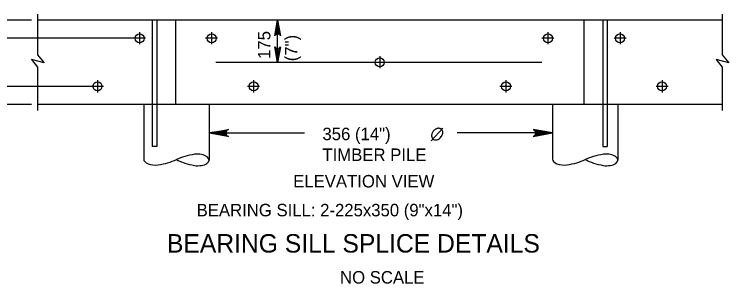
# Model space of a CAD drawing. Extents: x 635440 to 640306, y 296653 to 298484.
# Drawn here: x 639025.5 to 639197, y 297678.3 to 297743 of the extents above; entities that cross this region are included whole.
import ezdxf

# ---------------------------------------------------------------- set-up
doc = ezdxf.new("R2010")
doc.units = 0
doc.layers.add('4', color=7, linetype='Continuous')
doc.layers.add('5', color=7, linetype='Continuous')

msp = doc.modelspace()

# ---------------------------------------------------------------- linework, layer by layer
at = {"layer": '4'}
for p, q in [((639031.09, 297743.01), (639031.09, 297733.28)), ((639195.46, 297743.01), (639195.46, 297733.28)), ((639195.46, 297741.57), (639031.09, 297741.57)), ((639058.67, 297741.57), (639058.67, 297711.29)), ((639059.75, 297741.57), (639059.75, 297711.29)), ((639064.26, 297741.57), (639064.26, 297721.38)), ((639162.3, 297741.57), (639162.3, 297721.38)), ((639166.81, 297741.57), (639166.81, 297711.29)), ((639167.89, 297741.57), (639167.89, 297711.29)), ((639055.61, 297738.68), (639055.61, 297735.8)), ((639072.91, 297738.68), (639072.91, 297735.8)), ((639153.65, 297738.68), (639153.65, 297735.8)), ((639170.95, 297738.68), (639170.95, 297735.8)), ((639074.35, 297737.24), (639071.47, 297737.24)), ((639155.09, 297737.24), (639152.21, 297737.24)), ((639172.4, 297737.24), (639169.51, 297737.24)), ((639029.7, 297732.18), (639031.09, 297730.27)), ((639032.68, 297731.33), (639029.7, 297732.18)), ((639031.09, 297733.28), (639032.68, 297731.33)), ((639113.28, 297732.92), (639113.28, 297730.03)), ((639194.07, 297732.18), (639195.46, 297730.27)), ((639197.05, 297731.33), (639194.07, 297732.18)), ((639195.46, 297733.28), (639197.05, 297731.33)), ((639031.09, 297730.27), (639031.09, 297719.94)), ((639195.46, 297730.27), (639195.46, 297719.94)), ((639045.51, 297727.15), (639045.51, 297724.26)), ((639083, 297727.15), (639083, 297724.26)), ((639143.56, 297727.15), (639143.56, 297724.26)), ((639181.05, 297727.15), (639181.05, 297724.26)), ((639084.44, 297725.7), (639081.56, 297725.7)), ((639145, 297725.7), (639142.12, 297725.7)), ((639182.49, 297725.7), (639179.6, 297725.7)), ((639195.46, 297721.38), (639031.09, 297721.38)), ((639056.6, 297721.38), (639056.6, 297708.24)), ((639072.28, 297721.38), (639072.28, 297707.98)), ((639154.76, 297721.38), (639154.76, 297708.24)), ((639170.44, 297721.38), (639170.44, 297707.98)), ((639059.75, 297711.29), (639058.67, 297711.29)), ((639166.81, 297711.29), (639167.89, 297711.29))]:
    msp.add_line(p, q, dxfattribs=at)
for centre in [(639055.61, 297737.24), (639072.91, 297737.24), (639153.65, 297737.24), (639170.95, 297737.24), (639113.28, 297731.47), (639045.51, 297725.71), (639083, 297725.71), (639143.56, 297725.71), (639181.05, 297725.71)]:
    msp.add_circle(centre, 1.08, dxfattribs=at)
for centre, major_axis, start_param, end_param in [((639072.22, 297704.06), (11.09, -0.18), 1.89032, 2.356194), ((639069.51, 297708.03), (2.78, -0.05), 4.455588, 8.110783), ((639170.37, 297704.06), (11.09, -0.18), 1.89032, 2.356194), ((639167.66, 297708.03), (2.78, -0.05), 4.455588, 8.110783), ((639059.38, 297708.2), (-2.78, 0.05), 0, 1.827597), ((639056.66, 297712.17), (-11.09, 0.18), 1.89032, 2.356194), ((639072.35, 297711.91), (11.09, -0.18), 3.926991, 4.392865), ((639157.53, 297708.2), (-2.78, 0.05), 0, 1.827597), ((639154.82, 297712.17), (-11.09, 0.18), 1.89032, 2.356194), ((639170.5, 297711.91), (11.09, -0.18), 3.926991, 4.392865)]:
    msp.add_ellipse(centre, major_axis=major_axis, ratio=0.5, start_param=start_param, end_param=end_param, dxfattribs=at)
at = {"layer": '5'}
for p, q in [((639029.65, 297741.57), (638990.17, 297741.57)), ((639088.76, 297731.47), (639088.76, 297741.57)), ((639057.05, 297737.24), (638990.25, 297737.24)), ((639152.18, 297731.47), (639073.95, 297731.47)), ((639046.96, 297725.7), (638990.25, 297725.7)), ((639029.65, 297721.38), (638990.17, 297721.38)), ((639125.63, 297712.61), (639128.43, 297715.67))]:
    msp.add_line(p, q, dxfattribs=at)
for points in [[(639088.76, 297741.57), (639089.46, 297737.84), (639089.26, 297738.12), (639089.01, 297738.27), (639088.76, 297738.32), (639088.51, 297738.27), (639088.26, 297738.12), (639088.06, 297737.84), (639088.76, 297741.57), (639088.26, 297738.12), (639088.51, 297738.27), (639088.76, 297741.57), (639088.76, 297738.32), (639089.01, 297738.27), (639088.76, 297741.57), (639089.26, 297738.12)], [(639088.76, 297731.47), (639088.06, 297735.2), (639088.26, 297734.92), (639088.51, 297734.77), (639088.76, 297734.72), (639089.01, 297734.77), (639089.26, 297734.92), (639089.46, 297735.2), (639088.76, 297731.47), (639089.26, 297734.92), (639089.01, 297734.77), (639088.76, 297731.47), (639088.76, 297734.72), (639088.51, 297734.77), (639088.76, 297731.47), (639088.26, 297734.92)], [(639072.28, 297714.51), (639076.94, 297715.38), (639076.76, 297715.26), (639076.58, 297715.13), (639076.49, 297714.97), (639076.4, 297714.82), (639076.37, 297714.66), (639076.35, 297714.51), (639076.37, 297714.35), (639076.4, 297714.19), (639076.49, 297714.04), (639076.58, 297713.88), (639076.76, 297713.76), (639076.94, 297713.63), (639072.28, 297714.51), (639076.76, 297713.76), (639076.58, 297713.88), (639072.28, 297714.51), (639076.49, 297714.04), (639076.4, 297714.19), (639072.28, 297714.51), (639076.37, 297714.35), (639076.35, 297714.51), (639072.28, 297714.51), (639076.37, 297714.66), (639076.4, 297714.82), (639072.28, 297714.51), (639076.49, 297714.97), (639076.58, 297715.13), (639072.28, 297714.51), (639076.76, 297715.26)], [(639154.76, 297714.51), (639150.09, 297715.38), (639150.27, 297715.26), (639150.45, 297715.13), (639150.55, 297714.97), (639150.64, 297714.82), (639150.67, 297714.66), (639150.69, 297714.51), (639150.67, 297714.35), (639150.64, 297714.19), (639150.55, 297714.04), (639150.45, 297713.88), (639150.27, 297713.76), (639150.09, 297713.63), (639154.76, 297714.51), (639150.27, 297713.76), (639150.45, 297713.88), (639154.76, 297714.51), (639150.55, 297714.04), (639150.64, 297714.19), (639154.76, 297714.51), (639150.67, 297714.35), (639150.69, 297714.51), (639154.76, 297714.51), (639150.67, 297714.66), (639150.64, 297714.82), (639154.76, 297714.51), (639150.55, 297714.97), (639150.45, 297715.13), (639154.76, 297714.51), (639150.27, 297715.26)], [(639072.28, 297714.51), (639095.17, 297714.51)], [(639154.76, 297714.51), (639131.87, 297714.51)]]:
    msp.add_lwpolyline(points, dxfattribs=at)
msp.add_spline([(639128.13, 297715.37), (639127.92, 297715.54), (639127.7, 297715.6), (639127.42, 297715.63), (639127.27, 297715.63), (639127, 297715.56), (639126.75, 297715.45), (639126.58, 297715.35), (639126.25, 297715.09), (639125.99, 297714.75), (639125.83, 297714.43), (639125.74, 297714.14), (639125.71, 297713.88), (639125.74, 297713.64), (639125.85, 297713.31), (639125.97, 297713.14), (639126.21, 297712.96), (639126.58, 297712.87), (639126.99, 297712.89), (639127.51, 297713.12), (639127.89, 297713.45), (639128.18, 297713.85), (639128.37, 297714.26), (639128.43, 297714.73), (639128.35, 297715.02), (639128.15, 297715.37)], degree=3, dxfattribs=at)

# ---------------------------------------------------------------- texts
for s, p in [('175', (639087.02, 297732.29)), ('(7")', (639093.49, 297731.73))]:
    msp.add_text(s, height=3, rotation=90, dxfattribs=at).set_placement(p)
for s, height, p in [('356 (14")', 3, (639099.51, 297712.78)), ('TIMBER PILE', 3.0001, (639099.51, 297707.78)), ('ELEVATION VIEW', 3.0001, (639092.49, 297701.42)), ('BEARING SILL: 2-225x350 (9"x14")', 3.0001, (639069.31, 297694.49)), ('BEARING SILL SPLICE DETAILS', 4.4294, (639062.18, 297685.79)), ('NO SCALE', 3, (639103.74, 297678.35))]:
    msp.add_text(s, height=height, dxfattribs=at).set_placement(p)

doc.saveas('drawing.dxf')
